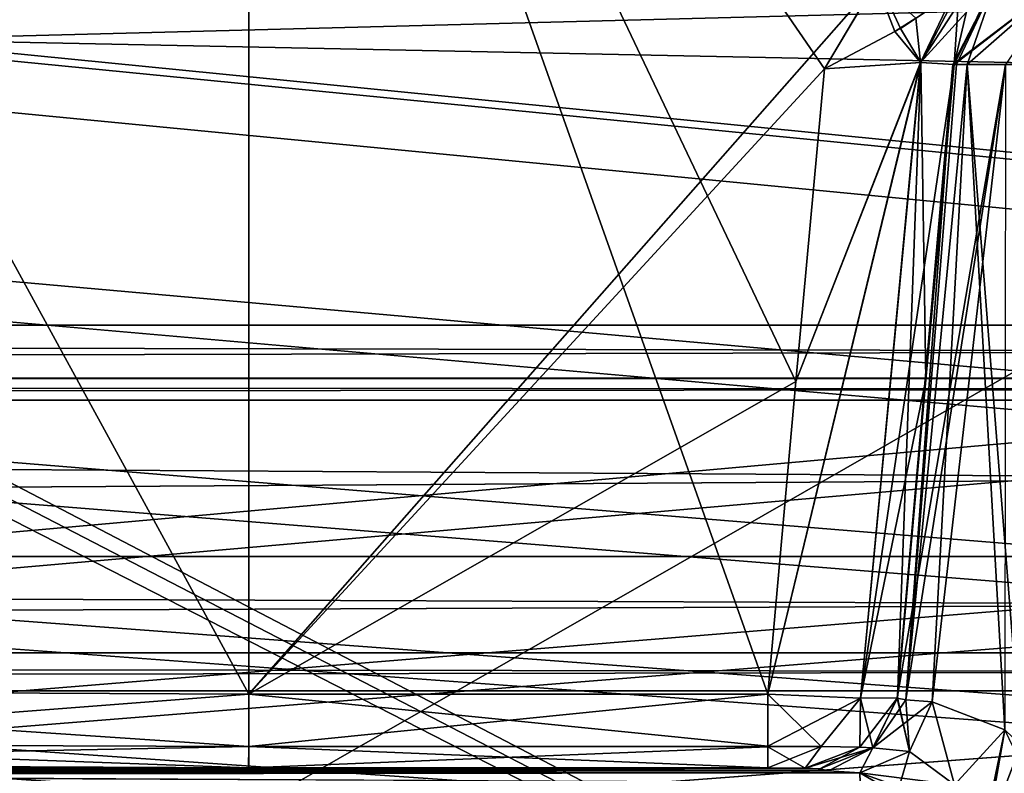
# Model space of a CAD drawing. Header units: inches. Extents: x -10 to 10, y -2.3 to 4.3.
# Tile 601 of 656: x -0.538 to -0.159, y -0.949 to -0.658. Entities that reach past the tile are written whole.
import ezdxf

# ---------------------------------------------------------------- set-up
doc = ezdxf.new("R2010")
doc.units = ezdxf.units.IN
doc.header["$LTSCALE"] = 65.185185
doc.header["$MEASUREMENT"] = 0
for name, color, linetype in [('11508', 7, 'CONTINUOUS'), ('11509', 7, 'CONTINUOUS'), ('11755', 7, 'CONTINUOUS'), ('11883', 7, 'CONTINUOUS'), ('12098', 7, 'CONTINUOUS'), ('12102', 7, 'CONTINUOUS'), ('12105', 7, 'CONTINUOUS'), ('12106', 7, 'CONTINUOUS'), ('12110', 7, 'CONTINUOUS'), ('1457', 7, 'CONTINUOUS'), ('1858', 7, 'CONTINUOUS'), ('1859', 7, 'CONTINUOUS'), ('1860', 7, 'CONTINUOUS'), ('1861', 7, 'CONTINUOUS'), ('1918', 7, 'CONTINUOUS'), ('196', 7, 'CONTINUOUS'), ('2524', 7, 'CONTINUOUS'), ('2526', 7, 'CONTINUOUS'), ('2561', 7, 'CONTINUOUS'), ('2594', 7, 'CONTINUOUS'), ('2597', 7, 'CONTINUOUS'), ('2598', 7, 'CONTINUOUS'), ('2599', 7, 'CONTINUOUS'), ('2600', 7, 'CONTINUOUS'), ('2601', 7, 'CONTINUOUS'), ('2608', 7, 'CONTINUOUS'), ('2609', 7, 'CONTINUOUS'), ('2610', 7, 'CONTINUOUS'), ('2611', 7, 'CONTINUOUS'), ('2616', 7, 'CONTINUOUS'), ('432', 7, 'CONTINUOUS'), ('765', 7, 'CONTINUOUS'), ('773', 7, 'CONTINUOUS'), ('774', 7, 'CONTINUOUS'), ('775', 7, 'CONTINUOUS'), ('776', 7, 'CONTINUOUS'), ('777', 7, 'CONTINUOUS'), ('778', 7, 'CONTINUOUS'), ('8095', 7, 'CONTINUOUS'), ('8096', 7, 'CONTINUOUS'), ('8097', 7, 'CONTINUOUS'), ('8585', 7, 'CONTINUOUS'), ('8594', 7, 'CONTINUOUS'), ('9749', 7, 'CONTINUOUS')]:
    doc.layers.add(name, color=color, linetype=linetype)

msp = doc.modelspace()

# ---------------------------------------------------------------- linework, layer by layer
at = {"layer": '11508', "linetype": 'Continuous'}
for points in [[(4.84, -0.805, 10.22545), (-4.84505, -0.805, 10.31968), (-4.84, -0.805, 10.22545), (4.84, -0.805, 10.22545)], [(4.84505, -0.805, 10.31968), (-4.84505, -0.805, 10.31968), (4.84, -0.805, 10.22545), (4.84505, -0.805, 10.31968)], [(-4.84505, -0.805, 4.73032), (4.84505, -0.805, 4.73032), (-4.84, -0.805, 4.82455), (-4.84505, -0.805, 4.73032)], [(-4.84, -0.805, 4.82455), (4.84505, -0.805, 4.73032), (4.84, -0.805, 4.82455), (-4.84, -0.805, 4.82455)]]:
    msp.add_3dface(points, dxfattribs=at)
at = {"layer": '11509', "linetype": 'Continuous'}
for points in [[(-4.84526, -0.77605, 4.70034), (4.84526, -0.77605, 4.70034), (4.84526, -0.79628, 4.70917), (-4.84526, -0.77605, 4.70034)], [(-4.84526, -0.77605, 4.70034), (4.84526, -0.79628, 4.70917), (-4.84526, -0.7966, 4.7095), (-4.84526, -0.77605, 4.70034)], [(4.84526, -0.79628, 4.70917), (4.84505, -0.805, 4.73032), (-4.84526, -0.7966, 4.7095), (4.84526, -0.79628, 4.70917)], [(4.84505, -0.805, 4.73032), (-4.84505, -0.805, 4.73032), (-4.84526, -0.7966, 4.7095), (4.84505, -0.805, 4.73032)]]:
    msp.add_3dface(points, dxfattribs=at)
at = {"layer": '11755', "linetype": 'Continuous'}
for points in [[(-4.84526, -0.79658, 10.34052), (4.84526, -0.77605, 10.34966), (-4.84526, -0.77605, 10.34966), (-4.84526, -0.79658, 10.34052)], [(4.84526, -0.79688, 10.3402), (4.84526, -0.77605, 10.34966), (-4.84526, -0.79658, 10.34052), (4.84526, -0.79688, 10.3402)], [(-4.84505, -0.805, 10.31968), (4.84526, -0.79688, 10.3402), (-4.84526, -0.79658, 10.34052), (-4.84505, -0.805, 10.31968)], [(-4.84505, -0.805, 10.31968), (4.84505, -0.805, 10.31968), (4.84526, -0.79688, 10.3402), (-4.84505, -0.805, 10.31968)]]:
    msp.add_3dface(points, dxfattribs=at)
at = {"layer": '11883', "linetype": 'Continuous'}
for points in [[(4.85211, -0.57994, 10.35651), (-4.85211, -0.57994, 10.35651), (4.84526, -0.77605, 10.34966), (4.85211, -0.57994, 10.35651)], [(4.84526, -0.77605, 10.34966), (-4.85211, -0.57994, 10.35651), (-4.84526, -0.77605, 10.34966), (4.84526, -0.77605, 10.34966)]]:
    msp.add_3dface(points, dxfattribs=at)
at = {"layer": '12098', "linetype": 'Continuous'}
for points in [[(4.84, -0.805, 4.82455), (4.84, -0.86526, 4.82244), (-4.84, -0.86526, 4.82244), (4.84, -0.805, 4.82455)], [(-4.84, -0.805, 4.82455), (4.84, -0.805, 4.82455), (-4.84, -0.86526, 4.82244), (-4.84, -0.805, 4.82455)]]:
    msp.add_3dface(points, dxfattribs=at)
at = {"layer": '12102', "linetype": 'Continuous'}
for points in [[(-4.84, -0.805, 10.22545), (-4.84, -0.86526, 10.22756), (4.84, -0.86526, 10.22756), (-4.84, -0.805, 10.22545)], [(4.84, -0.805, 10.22545), (-4.84, -0.805, 10.22545), (4.84, -0.86526, 10.22756), (4.84, -0.805, 10.22545)]]:
    msp.add_3dface(points, dxfattribs=at)
at = {"layer": '12105', "linetype": 'Continuous'}
for points in [[(-4.84, -0.917, 4.87241), (4.84, -0.917, 4.87241), (-4.84, -0.917, 10.17759), (-4.84, -0.917, 4.87241)], [(4.84, -0.917, 4.87241), (4.84, -0.917, 10.17759), (-4.84, -0.917, 10.17759), (4.84, -0.917, 4.87241)]]:
    msp.add_3dface(points, dxfattribs=at)
at = {"layer": '12106', "linetype": 'Continuous'}
for points in [[(4.84, -0.90236, 10.21294), (4.84, -0.86526, 10.22756), (-4.84, -0.90236, 10.21294), (4.84, -0.90236, 10.21294)], [(4.84, -0.86526, 10.22756), (-4.84, -0.86526, 10.22756), (-4.84, -0.90236, 10.21294), (4.84, -0.86526, 10.22756)], [(-4.84, -0.917, 10.17759), (4.84, -0.90236, 10.21294), (-4.84, -0.90236, 10.21294), (-4.84, -0.917, 10.17759)], [(4.84, -0.917, 10.17759), (4.84, -0.90236, 10.21294), (-4.84, -0.917, 10.17759), (4.84, -0.917, 10.17759)]]:
    msp.add_3dface(points, dxfattribs=at)
at = {"layer": '12110', "linetype": 'Continuous'}
for points in [[(-4.84, -0.90236, 4.83706), (-4.84, -0.86526, 4.82244), (4.84, -0.90236, 4.83706), (-4.84, -0.90236, 4.83706)], [(-4.84, -0.86526, 4.82244), (4.84, -0.86526, 4.82244), (4.84, -0.90236, 4.83706), (-4.84, -0.86526, 4.82244)], [(4.84, -0.917, 4.87241), (-4.84, -0.90236, 4.83706), (4.84, -0.90236, 4.83706), (4.84, -0.917, 4.87241)], [(4.84, -0.917, 4.87241), (-4.84, -0.917, 4.87241), (-4.84, -0.90236, 4.83706), (4.84, -0.917, 4.87241)]]:
    msp.add_3dface(points, dxfattribs=at)
at = {"layer": '1457', "linetype": 'Continuous'}
for points in [[(-0.85502, -0.94858, 2.78301), (-0.45005, -0.94667, 2.67395), (-0.81867, -0.94584, 2.62592), (-0.85502, -0.94858, 2.78301)], [(-0.25012, -0.94667, 2.67395), (-0.45005, -0.94667, 2.67395), (-0.85502, -0.94858, 2.78301), (-0.25012, -0.94667, 2.67395)], [(-0.23585, -0.94678, 2.67998), (-0.25012, -0.94667, 2.67395), (-0.85502, -0.94858, 2.78301), (-0.23585, -0.94678, 2.67998)], [(-0.23017, -0.94703, 2.69435), (-0.23585, -0.94678, 2.67998), (-0.85502, -0.94858, 2.78301), (-0.23017, -0.94703, 2.69435)], [(-0.22682, -0.94782, 2.73933), (-0.23017, -0.94703, 2.69435), (-0.85502, -0.94858, 2.78301), (-0.22682, -0.94782, 2.73933)], [(-0.45005, -0.94667, 2.67395), (-0.78713, -0.9451, 2.58356), (-0.81867, -0.94584, 2.62592), (-0.45005, -0.94667, 2.67395)], [(-0.21457, -0.95233, 2.99775), (-0.21477, -0.94857, 2.78279), (-0.85941, -0.9488, 2.79553), (-0.21457, -0.95233, 2.99775)], [(-0.85941, -0.9488, 2.79553), (-0.21477, -0.94857, 2.78279), (-0.85828, -0.94868, 2.78889), (-0.85941, -0.9488, 2.79553)], [(-0.85828, -0.94868, 2.78889), (-0.21477, -0.94857, 2.78279), (-0.85502, -0.94858, 2.78301), (-0.85828, -0.94868, 2.78889)], [(-0.21477, -0.94857, 2.78279), (-0.22682, -0.94782, 2.73933), (-0.85502, -0.94858, 2.78301), (-0.21477, -0.94857, 2.78279)]]:
    msp.add_3dface(points, dxfattribs=at)
at = {"layer": '1858', "linetype": 'Continuous'}
for points in [[(-0.45, -0.91825, -2.64452), (-0.77211, -0.91667, -2.55816), (-0.45, -0.355, -2.615), (-0.45, -0.91825, -2.64452)], [(-0.45, -0.355, -2.615), (-0.77211, -0.91667, -2.55816), (-0.7575, -0.355, -2.53261), (-0.45, -0.355, -2.615)]]:
    msp.add_3dface(points, dxfattribs=at)
at = {"layer": '1859', "linetype": 'Continuous'}
for points in [[(-0.45, -0.91825, -2.64452), (-0.45, -0.355, -2.615), (-0.20859, -0.64398, -2.63014), (-0.45, -0.91825, -2.64452)], [(-0.22839, -0.67739, -2.6319), (-0.45, -0.91825, -2.64452), (-0.20859, -0.64398, -2.63014), (-0.22839, -0.67739, -2.6319)], [(-0.23935, -0.79781, -2.63821), (-0.45, -0.91825, -2.64452), (-0.22839, -0.67739, -2.6319), (-0.23935, -0.79781, -2.63821)], [(-0.25012, -0.91825, -2.64452), (-0.45, -0.91825, -2.64452), (-0.23935, -0.79781, -2.63821), (-0.25012, -0.91825, -2.64452)]]:
    msp.add_3dface(points, dxfattribs=at)
at = {"layer": '1860', "linetype": 'Continuous'}
for points in [[(-0.21452, -0.91977, -2.65958), (-0.25012, -0.91825, -2.64452), (-0.19141, -0.67487, -2.6478), (-0.21452, -0.91977, -2.65958)], [(-0.25012, -0.91825, -2.64452), (-0.23935, -0.79781, -2.63821), (-0.19141, -0.67487, -2.6478), (-0.25012, -0.91825, -2.64452)], [(-0.23935, -0.79781, -2.63821), (-0.22839, -0.67739, -2.6319), (-0.19141, -0.67487, -2.6478), (-0.23935, -0.79781, -2.63821)], [(-0.17842, -0.67564, -2.68564), (-0.21452, -0.91977, -2.65958), (-0.19141, -0.67487, -2.6478), (-0.17842, -0.67564, -2.68564)], [(-0.18939, -0.79721, -2.69051), (-0.21452, -0.91977, -2.65958), (-0.17842, -0.67564, -2.68564), (-0.18939, -0.79721, -2.69051)], [(-0.20029, -0.91965, -2.69554), (-0.21452, -0.91977, -2.65958), (-0.18939, -0.79721, -2.69051), (-0.20029, -0.91965, -2.69554)]]:
    msp.add_3dface(points, dxfattribs=at)
at = {"layer": '1861', "linetype": 'Continuous'}
for points in [[(-0.19699, -0.92048, -2.73687), (-0.20035, -0.91974, -2.7), (-0.15861, -0.67564, -2.78296), (-0.19699, -0.92048, -2.73687)], [(-0.15861, -0.67564, -2.78296), (-0.20035, -0.91974, -2.7), (-0.17899, -0.67564, -2.7), (-0.15861, -0.67564, -2.78296)], [(-0.20035, -0.91974, -2.7), (-0.20029, -0.91965, -2.69554), (-0.17899, -0.67564, -2.7), (-0.20035, -0.91974, -2.7)], [(-0.20029, -0.91965, -2.69554), (-0.18939, -0.79721, -2.69051), (-0.17885, -0.67564, -2.69281), (-0.20029, -0.91965, -2.69554)], [(-0.17899, -0.67564, -2.7), (-0.20029, -0.91965, -2.69554), (-0.17885, -0.67564, -2.69281), (-0.17899, -0.67564, -2.7)], [(-0.18691, -0.92119, -2.7725), (-0.19699, -0.92048, -2.73687), (-0.15861, -0.67564, -2.78296), (-0.18691, -0.92119, -2.7725)], [(-0.18939, -0.79721, -2.69051), (-0.17842, -0.67564, -2.68564), (-0.17885, -0.67564, -2.69281), (-0.18939, -0.79721, -2.69051)], [(-0.15891, -0.93201, -2.82377), (-0.18691, -0.92119, -2.7725), (-0.15861, -0.67564, -2.78296), (-0.15891, -0.93201, -2.82377)]]:
    msp.add_3dface(points, dxfattribs=at)
at = {"layer": '1918', "linetype": 'Continuous'}
for points in [[(-0.92191, -0.63817, -4.47526), (-0.91869, -0.64808, -4.47474), (0.86929, -1.57343, -4.42625), (-0.92191, -0.63817, -4.47526)], [(-0.92191, -0.63817, -4.47526), (0.86929, -1.57343, -4.42625), (0.91724, -0.65843, -4.4742), (-0.92191, -0.63817, -4.47526)], [(-0.91869, -0.64808, -4.47474), (-0.91724, -0.65843, -4.4742), (0.86929, -1.57343, -4.42625), (-0.91869, -0.64808, -4.47474)], [(0.86929, -1.57343, -4.42625), (-0.91724, -0.65843, -4.4742), (-0.86929, -1.57343, -4.42625), (0.86929, -1.57343, -4.42625)]]:
    msp.add_3dface(points, dxfattribs=at)
at = {"layer": '196', "linetype": 'Continuous'}
for points in [[(8.57837, -1.57343, -4.62775), (-8.57837, -1.57343, -4.62775), (8.52935, -0.63817, -4.57874), (8.57837, -1.57343, -4.62775)], [(5.89693, -0.63817, -4.57874), (-8.57837, -1.57343, -4.62775), (5.12257, -0.63817, -4.57874), (5.89693, -0.63817, -4.57874)], [(-8.57837, -1.57343, -4.62775), (5.89693, -0.63817, -4.57874), (6.10307, -0.63817, -4.57874), (-8.57837, -1.57343, -4.62775)], [(5.12257, -0.63817, -4.57874), (-8.57837, -1.57343, -4.62775), (4.87743, -0.63817, -4.57874), (5.12257, -0.63817, -4.57874)], [(4.87743, -0.63817, -4.57874), (-8.57837, -1.57343, -4.62775), (4.10307, -0.63817, -4.57874), (4.87743, -0.63817, -4.57874)], [(4.10307, -0.63817, -4.57874), (-8.57837, -1.57343, -4.62775), (3.89693, -0.63817, -4.57874), (4.10307, -0.63817, -4.57874)], [(3.89693, -0.63817, -4.57874), (-8.57837, -1.57343, -4.62775), (3.12257, -0.63817, -4.57874), (3.89693, -0.63817, -4.57874)], [(3.12257, -0.63817, -4.57874), (-8.57837, -1.57343, -4.62775), (2.87743, -0.63817, -4.57874), (3.12257, -0.63817, -4.57874)], [(2.87743, -0.63817, -4.57874), (-8.57837, -1.57343, -4.62775), (2.10307, -0.63817, -4.57874), (2.87743, -0.63817, -4.57874)], [(2.10307, -0.63817, -4.57874), (-8.57837, -1.57343, -4.62775), (1.89693, -0.63817, -4.57874), (2.10307, -0.63817, -4.57874)], [(1.89693, -0.63817, -4.57874), (-8.57837, -1.57343, -4.62775), (-1.89693, -0.63817, -4.57874), (1.89693, -0.63817, -4.57874)], [(8.52935, -0.63817, -4.57874), (-8.57837, -1.57343, -4.62775), (7.12257, -0.63817, -4.57874), (8.52935, -0.63817, -4.57874)], [(7.12257, -0.63817, -4.57874), (-8.57837, -1.57343, -4.62775), (6.87743, -0.63817, -4.57874), (7.12257, -0.63817, -4.57874)], [(6.87743, -0.63817, -4.57874), (-8.57837, -1.57343, -4.62775), (6.10307, -0.63817, -4.57874), (6.87743, -0.63817, -4.57874)]]:
    msp.add_3dface(points, dxfattribs=at)
at = {"layer": '2524', "linetype": 'Continuous'}
for points in [[(-0.20777, -0.64288, 2.63009), (-0.45, -0.355, 2.615), (-0.22839, -0.67738, 2.6319), (-0.20777, -0.64288, 2.63009)], [(-0.22839, -0.67738, 2.6319), (-0.45, -0.355, 2.615), (-0.23935, -0.79781, 2.63821), (-0.22839, -0.67738, 2.6319)], [(-0.23935, -0.79781, 2.63821), (-0.45, -0.355, 2.615), (-0.25012, -0.91825, 2.64452), (-0.23935, -0.79781, 2.63821)], [(-0.25012, -0.91825, 2.64452), (-0.45, -0.355, 2.615), (-0.45, -0.91825, 2.64452), (-0.25012, -0.91825, 2.64452)]]:
    msp.add_3dface(points, dxfattribs=at)
at = {"layer": '2526', "linetype": 'Continuous'}
for points in [[(-0.20035, -0.91974, 2.7), (-0.19699, -0.92048, 2.73687), (-0.17899, -0.67564, 2.7), (-0.20035, -0.91974, 2.7)], [(-0.17885, -0.67564, 2.69281), (-0.20035, -0.91974, 2.7), (-0.17899, -0.67564, 2.7), (-0.17885, -0.67564, 2.69281)], [(-0.20029, -0.91965, 2.69554), (-0.20035, -0.91974, 2.7), (-0.17885, -0.67564, 2.69281), (-0.20029, -0.91965, 2.69554)], [(-0.18939, -0.79721, 2.69051), (-0.20029, -0.91965, 2.69554), (-0.17885, -0.67564, 2.69281), (-0.18939, -0.79721, 2.69051)], [(-0.19699, -0.92048, 2.73687), (-0.18691, -0.92119, 2.7725), (-0.17343, -0.67564, 2.74429), (-0.19699, -0.92048, 2.73687)], [(-0.17899, -0.67564, 2.7), (-0.19699, -0.92048, 2.73687), (-0.1776, -0.67564, 2.72232), (-0.17899, -0.67564, 2.7)], [(-0.1776, -0.67564, 2.72232), (-0.19699, -0.92048, 2.73687), (-0.17343, -0.67564, 2.74429), (-0.1776, -0.67564, 2.72232)], [(-0.17842, -0.67564, 2.68564), (-0.18939, -0.79721, 2.69051), (-0.17885, -0.67564, 2.69281), (-0.17842, -0.67564, 2.68564)], [(-0.18691, -0.92119, 2.7725), (-0.15891, -0.93201, 2.82377), (-0.17343, -0.67564, 2.74429), (-0.18691, -0.92119, 2.7725)], [(-0.15891, -0.93201, 2.82377), (-0.15271, -0.93784, 2.83213), (-0.17343, -0.67564, 2.74429), (-0.15891, -0.93201, 2.82377)], [(-0.17343, -0.67564, 2.74429), (-0.15271, -0.93784, 2.83213), (-0.13315, -0.67564, 2.81962), (-0.17343, -0.67564, 2.74429)]]:
    msp.add_3dface(points, dxfattribs=at)
at = {"layer": '2561', "linetype": 'Continuous'}
for points in [[(0.8742, -0.63817, 4.47526), (-0.82519, -1.57343, 4.42625), (-0.8742, -0.63817, 4.47526), (0.8742, -0.63817, 4.47526)], [(0.8742, -0.63817, 4.47526), (0.82519, -1.57343, 4.42625), (-0.82519, -1.57343, 4.42625), (0.8742, -0.63817, 4.47526)]]:
    msp.add_3dface(points, dxfattribs=at)
at = {"layer": '2594', "linetype": 'Continuous'}
for points in [[(-0.21477, -0.94857, 2.78279), (-0.21457, -0.95233, 2.99775), (-0.19559, -0.95975, 2.99762), (-0.21477, -0.94857, 2.78279)], [(-0.21477, -0.94857, 2.78279), (-0.19559, -0.95975, 2.99762), (-0.19964, -0.95398, 2.84031), (-0.21477, -0.94857, 2.78279)]]:
    msp.add_3dface(points, dxfattribs=at)
at = {"layer": '2597', "linetype": 'Continuous'}
for points in [[(-0.1783, -0.95319, 2.82415), (-0.18691, -0.92119, 2.7725), (-0.19566, -0.94037, 2.77555), (-0.1783, -0.95319, 2.82415)], [(-0.15891, -0.93201, 2.82377), (-0.18691, -0.92119, 2.7725), (-0.1783, -0.95319, 2.82415), (-0.15891, -0.93201, 2.82377)], [(-0.16737, -0.98025, 2.84789), (-0.15891, -0.93201, 2.82377), (-0.1783, -0.95319, 2.82415), (-0.16737, -0.98025, 2.84789)], [(-0.13685, -0.97778, 2.8532), (-0.15891, -0.93201, 2.82377), (-0.16737, -0.98025, 2.84789), (-0.13685, -0.97778, 2.8532)], [(-0.21477, -0.94857, 2.78279), (-0.1783, -0.95319, 2.82415), (-0.19566, -0.94037, 2.77555), (-0.21477, -0.94857, 2.78279)], [(-0.21477, -0.94857, 2.78279), (-0.19964, -0.95398, 2.84031), (-0.1783, -0.95319, 2.82415), (-0.21477, -0.94857, 2.78279)]]:
    msp.add_3dface(points, dxfattribs=at)
at = {"layer": '2598', "linetype": 'Continuous'}
for points in [[(-0.20035, -0.91974, 2.7), (-0.20029, -0.91965, 2.69554), (-0.20971, -0.93897, 2.69498), (-0.20035, -0.91974, 2.7)], [(-0.19699, -0.92048, 2.73687), (-0.20035, -0.91974, 2.7), (-0.20971, -0.93897, 2.69498), (-0.19699, -0.92048, 2.73687)], [(-0.18691, -0.92119, 2.7725), (-0.19699, -0.92048, 2.73687), (-0.20971, -0.93897, 2.69498), (-0.18691, -0.92119, 2.7725)], [(-0.19566, -0.94037, 2.77555), (-0.18691, -0.92119, 2.7725), (-0.20971, -0.93897, 2.69498), (-0.19566, -0.94037, 2.77555)], [(-0.23017, -0.94703, 2.69435), (-0.22682, -0.94782, 2.73933), (-0.20971, -0.93897, 2.69498), (-0.23017, -0.94703, 2.69435)], [(-0.22682, -0.94782, 2.73933), (-0.21477, -0.94857, 2.78279), (-0.20971, -0.93897, 2.69498), (-0.22682, -0.94782, 2.73933)], [(-0.21477, -0.94857, 2.78279), (-0.19566, -0.94037, 2.77555), (-0.20971, -0.93897, 2.69498), (-0.21477, -0.94857, 2.78279)]]:
    msp.add_3dface(points, dxfattribs=at)
at = {"layer": '2599', "linetype": 'Continuous'}
for points in [[(-0.25012, -0.91825, 2.64452), (-0.25012, -0.93854, 2.65393), (-0.22967, -0.93836, 2.65918), (-0.25012, -0.91825, 2.64452)], [(-0.25012, -0.91825, 2.64452), (-0.22967, -0.93836, 2.65918), (-0.21452, -0.91977, 2.65957), (-0.25012, -0.91825, 2.64452)], [(-0.22967, -0.93836, 2.65918), (-0.21481, -0.93862, 2.67436), (-0.21452, -0.91977, 2.65957), (-0.22967, -0.93836, 2.65918)], [(-0.21481, -0.93862, 2.67436), (-0.20971, -0.93897, 2.69498), (-0.21452, -0.91977, 2.65957), (-0.21481, -0.93862, 2.67436)], [(-0.20971, -0.93897, 2.69498), (-0.20029, -0.91965, 2.69554), (-0.21452, -0.91977, 2.65957), (-0.20971, -0.93897, 2.69498)], [(-0.25012, -0.93854, 2.65393), (-0.23585, -0.94678, 2.67998), (-0.22967, -0.93836, 2.65918), (-0.25012, -0.93854, 2.65393)], [(-0.25012, -0.94667, 2.67395), (-0.23585, -0.94678, 2.67998), (-0.25012, -0.93854, 2.65393), (-0.25012, -0.94667, 2.67395)], [(-0.22967, -0.93836, 2.65918), (-0.23585, -0.94678, 2.67998), (-0.21481, -0.93862, 2.67436), (-0.22967, -0.93836, 2.65918)], [(-0.23585, -0.94678, 2.67998), (-0.23017, -0.94703, 2.69435), (-0.21481, -0.93862, 2.67436), (-0.23585, -0.94678, 2.67998)], [(-0.23017, -0.94703, 2.69435), (-0.20971, -0.93897, 2.69498), (-0.21481, -0.93862, 2.67436), (-0.23017, -0.94703, 2.69435)]]:
    msp.add_3dface(points, dxfattribs=at)
at = {"layer": '2600', "linetype": 'Continuous'}
for points in [[(-0.25012, -0.91825, 2.64452), (-0.45, -0.91825, 2.64452), (-0.45, -0.93841, 2.65379), (-0.25012, -0.91825, 2.64452)], [(-0.25012, -0.93854, 2.65393), (-0.25012, -0.91825, 2.64452), (-0.45, -0.93841, 2.65379), (-0.25012, -0.93854, 2.65393)], [(-0.45005, -0.94667, 2.67395), (-0.25012, -0.93854, 2.65393), (-0.45, -0.93841, 2.65379), (-0.45005, -0.94667, 2.67395)], [(-0.45005, -0.94667, 2.67395), (-0.25012, -0.94667, 2.67395), (-0.25012, -0.93854, 2.65393), (-0.45005, -0.94667, 2.67395)]]:
    msp.add_3dface(points, dxfattribs=at)
at = {"layer": '2601', "linetype": 'Continuous'}
for points in [[(-0.45, -0.93841, 2.65379), (-0.45, -0.91825, 2.64452), (-0.77211, -0.91667, 2.55816), (-0.45, -0.93841, 2.65379)], [(-0.70012, -0.93754, 2.60404), (-0.45, -0.93841, 2.65379), (-0.77211, -0.91667, 2.55816), (-0.70012, -0.93754, 2.60404)], [(-0.78713, -0.9451, 2.58356), (-0.45005, -0.94667, 2.67395), (-0.70012, -0.93754, 2.60404), (-0.78713, -0.9451, 2.58356)], [(-0.45005, -0.94667, 2.67395), (-0.45, -0.93841, 2.65379), (-0.70012, -0.93754, 2.60404), (-0.45005, -0.94667, 2.67395)]]:
    msp.add_3dface(points, dxfattribs=at)
at = {"layer": '2608', "linetype": 'Continuous'}
for points in [[(-0.45, -0.91825, 2.64452), (-0.7575, -0.355, 2.53261), (-0.77211, -0.91667, 2.55816), (-0.45, -0.91825, 2.64452)], [(-0.45, -0.355, 2.615), (-0.7575, -0.355, 2.53261), (-0.45, -0.91825, 2.64452), (-0.45, -0.355, 2.615)]]:
    msp.add_3dface(points, dxfattribs=at)
at = {"layer": '2609', "linetype": 'Continuous'}
for points in [[(-0.23935, -0.79781, 2.63821), (-0.25012, -0.91825, 2.64452), (-0.19129, -0.67487, 2.64792), (-0.23935, -0.79781, 2.63821)], [(-0.25012, -0.91825, 2.64452), (-0.21452, -0.91977, 2.65957), (-0.19129, -0.67487, 2.64792), (-0.25012, -0.91825, 2.64452)], [(-0.22839, -0.67738, 2.6319), (-0.23935, -0.79781, 2.63821), (-0.19129, -0.67487, 2.64792), (-0.22839, -0.67738, 2.6319)], [(-0.21452, -0.91977, 2.65957), (-0.20029, -0.91965, 2.69554), (-0.19129, -0.67487, 2.64792), (-0.21452, -0.91977, 2.65957)], [(-0.20029, -0.91965, 2.69554), (-0.18939, -0.79721, 2.69051), (-0.19129, -0.67487, 2.64792), (-0.20029, -0.91965, 2.69554)], [(-0.18939, -0.79721, 2.69051), (-0.17842, -0.67564, 2.68564), (-0.19129, -0.67487, 2.64792), (-0.18939, -0.79721, 2.69051)]]:
    msp.add_3dface(points, dxfattribs=at)
at = {"layer": '2610', "linetype": 'Continuous'}
for points in [[(-0.17087, -0.64302, 2.64874), (-0.17842, -0.67564, 2.68564), (-0.16199, -0.64273, 2.68696), (-0.17087, -0.64302, 2.64874)], [(-0.17653, -0.64668, 2.64653), (-0.17842, -0.67564, 2.68564), (-0.17087, -0.64302, 2.64874), (-0.17653, -0.64668, 2.64653)], [(-0.19912, -0.66179, 2.63718), (-0.19129, -0.67487, 2.64792), (-0.17653, -0.64668, 2.64653), (-0.19912, -0.66179, 2.63718)], [(-0.19129, -0.67487, 2.64792), (-0.17842, -0.67564, 2.68564), (-0.17653, -0.64668, 2.64653), (-0.19129, -0.67487, 2.64792)], [(-0.22839, -0.67738, 2.6319), (-0.19129, -0.67487, 2.64792), (-0.19912, -0.66179, 2.63718), (-0.22839, -0.67738, 2.6319)]]:
    msp.add_3dface(points, dxfattribs=at)
at = {"layer": '2611', "linetype": 'Continuous'}
for points in [[(-0.20777, -0.64288, 2.63009), (-0.22839, -0.67738, 2.6319), (-0.19912, -0.66179, 2.63718), (-0.20777, -0.64288, 2.63009)], [(-0.20777, -0.64288, 2.63009), (-0.19912, -0.66179, 2.63718), (-0.17653, -0.64668, 2.64653), (-0.20777, -0.64288, 2.63009)]]:
    msp.add_3dface(points, dxfattribs=at)
at = {"layer": '2616', "linetype": 'Continuous'}
for points in [[(-0.17885, -0.67564, 2.69281), (-0.17899, -0.67564, 2.7), (-0.16199, -0.64273, 2.68696), (-0.17885, -0.67564, 2.69281)], [(-0.17899, -0.67564, 2.7), (-0.1776, -0.67564, 2.72232), (-0.16199, -0.64273, 2.68696), (-0.17899, -0.67564, 2.7)], [(-0.17842, -0.67564, 2.68564), (-0.17885, -0.67564, 2.69281), (-0.16199, -0.64273, 2.68696), (-0.17842, -0.67564, 2.68564)], [(-0.1776, -0.67564, 2.72232), (-0.17343, -0.67564, 2.74429), (-0.16199, -0.64273, 2.68696), (-0.1776, -0.67564, 2.72232)], [(-0.16199, -0.64273, 2.68696), (-0.17343, -0.67564, 2.74429), (-0.1363, -0.64314, 2.78933), (-0.16199, -0.64273, 2.68696)], [(-0.17343, -0.67564, 2.74429), (-0.13315, -0.67564, 2.81962), (-0.1363, -0.64314, 2.78933), (-0.17343, -0.67564, 2.74429)]]:
    msp.add_3dface(points, dxfattribs=at)
at = {"layer": '432', "linetype": 'Continuous'}
for points in [[(-1.12257, -0.63817, 4.57874), (8.57837, -1.57343, 4.62775), (-1.08189, -0.62096, 4.57784), (-1.12257, -0.63817, 4.57874)], [(-1.08189, -0.62096, 4.57784), (8.57837, -1.57343, 4.62775), (-0.87743, -0.63817, 4.57874), (-1.08189, -0.62096, 4.57784)], [(-8.57837, -1.57343, 4.62775), (8.57837, -1.57343, 4.62775), (-8.52935, -0.63817, 4.57874), (-8.57837, -1.57343, 4.62775)], [(-8.52935, -0.63817, 4.57874), (8.57837, -1.57343, 4.62775), (-7.12257, -0.63817, 4.57874), (-8.52935, -0.63817, 4.57874)], [(-7.12257, -0.63817, 4.57874), (8.57837, -1.57343, 4.62775), (-6.87743, -0.63817, 4.57874), (-7.12257, -0.63817, 4.57874)], [(-6.87743, -0.63817, 4.57874), (8.57837, -1.57343, 4.62775), (-6.10307, -0.63817, 4.57874), (-6.87743, -0.63817, 4.57874)], [(-6.10307, -0.63817, 4.57874), (8.57837, -1.57343, 4.62775), (-5.89693, -0.63817, 4.57874), (-6.10307, -0.63817, 4.57874)], [(-5.89693, -0.63817, 4.57874), (8.57837, -1.57343, 4.62775), (-5.12257, -0.63817, 4.57874), (-5.89693, -0.63817, 4.57874)], [(-5.12257, -0.63817, 4.57874), (8.57837, -1.57343, 4.62775), (-4.87743, -0.63817, 4.57874), (-5.12257, -0.63817, 4.57874)], [(-4.87743, -0.63817, 4.57874), (8.57837, -1.57343, 4.62775), (-4.10307, -0.63817, 4.57874), (-4.87743, -0.63817, 4.57874)], [(8.57837, -1.57343, 4.62775), (-3.89693, -0.63817, 4.57874), (-4.10307, -0.63817, 4.57874), (8.57837, -1.57343, 4.62775)], [(-3.89693, -0.63817, 4.57874), (8.57837, -1.57343, 4.62775), (-3.12257, -0.63817, 4.57874), (-3.89693, -0.63817, 4.57874)], [(-3.12257, -0.63817, 4.57874), (8.57837, -1.57343, 4.62775), (-2.87743, -0.63817, 4.57874), (-3.12257, -0.63817, 4.57874)], [(-2.87743, -0.63817, 4.57874), (8.57837, -1.57343, 4.62775), (-2.10307, -0.63817, 4.57874), (-2.87743, -0.63817, 4.57874)], [(-2.10307, -0.63817, 4.57874), (8.57837, -1.57343, 4.62775), (-1.89693, -0.63817, 4.57874), (-2.10307, -0.63817, 4.57874)], [(-1.89693, -0.63817, 4.57874), (8.57837, -1.57343, 4.62775), (-1.12257, -0.63817, 4.57874), (-1.89693, -0.63817, 4.57874)], [(-0.87743, -0.63817, 4.57874), (8.57837, -1.57343, 4.62775), (0.87743, -0.63817, 4.57874), (-0.87743, -0.63817, 4.57874)]]:
    msp.add_3dface(points, dxfattribs=at)
at = {"layer": '765', "linetype": 'Continuous'}
for points in [[(-0.83798, -0.9481, -2.75574), (-0.8141, -0.94651, -2.66454), (-0.22682, -0.94782, -2.73932), (-0.83798, -0.9481, -2.75574)], [(-0.45002, -0.94667, -2.67395), (-0.8141, -0.94651, -2.66454), (-0.7866, -0.9451, -2.58385), (-0.45002, -0.94667, -2.67395)], [(-0.22682, -0.94782, -2.73932), (-0.8141, -0.94651, -2.66454), (-0.23017, -0.94703, -2.69435), (-0.22682, -0.94782, -2.73932)], [(-0.23017, -0.94703, -2.69435), (-0.8141, -0.94651, -2.66454), (-0.23585, -0.94678, -2.67998), (-0.23017, -0.94703, -2.69435)], [(-0.23585, -0.94678, -2.67998), (-0.8141, -0.94651, -2.66454), (-0.45002, -0.94667, -2.67395), (-0.23585, -0.94678, -2.67998)], [(-0.25012, -0.94667, -2.67395), (-0.23585, -0.94678, -2.67998), (-0.45002, -0.94667, -2.67395), (-0.25012, -0.94667, -2.67395)], [(-0.90349, -0.94929, -2.82359), (-0.83798, -0.9481, -2.75574), (-0.21477, -0.94857, -2.78279), (-0.90349, -0.94929, -2.82359)], [(-0.21457, -0.95233, -2.99775), (-0.90349, -0.94929, -2.82359), (-0.21477, -0.94857, -2.78279), (-0.21457, -0.95233, -2.99775)], [(-0.21477, -0.94857, -2.78279), (-0.83798, -0.9481, -2.75574), (-0.22682, -0.94782, -2.73932), (-0.21477, -0.94857, -2.78279)]]:
    msp.add_3dface(points, dxfattribs=at)
at = {"layer": '773', "linetype": 'Continuous'}
for points in [[(-0.45, -0.91825, -2.64452), (-0.70046, -0.93754, -2.6039), (-0.77211, -0.91667, -2.55816), (-0.45, -0.91825, -2.64452)], [(-0.45, -0.93844, -2.65383), (-0.70046, -0.93754, -2.6039), (-0.45, -0.91825, -2.64452), (-0.45, -0.93844, -2.65383)], [(-0.45, -0.93844, -2.65383), (-0.7866, -0.9451, -2.58385), (-0.70046, -0.93754, -2.6039), (-0.45, -0.93844, -2.65383)], [(-0.45002, -0.94667, -2.67395), (-0.7866, -0.9451, -2.58385), (-0.45, -0.93844, -2.65383), (-0.45002, -0.94667, -2.67395)]]:
    msp.add_3dface(points, dxfattribs=at)
at = {"layer": '774', "linetype": 'Continuous'}
for points in [[(-0.45, -0.93844, -2.65383), (-0.45, -0.91825, -2.64452), (-0.25012, -0.93824, -2.65362), (-0.45, -0.93844, -2.65383)], [(-0.25012, -0.93824, -2.65362), (-0.45, -0.91825, -2.64452), (-0.25012, -0.91825, -2.64452), (-0.25012, -0.93824, -2.65362)], [(-0.25012, -0.94667, -2.67395), (-0.45002, -0.94667, -2.67395), (-0.45, -0.93844, -2.65383), (-0.25012, -0.94667, -2.67395)], [(-0.25012, -0.94667, -2.67395), (-0.45, -0.93844, -2.65383), (-0.25012, -0.93824, -2.65362), (-0.25012, -0.94667, -2.67395)]]:
    msp.add_3dface(points, dxfattribs=at)
at = {"layer": '775', "linetype": 'Continuous'}
for points in [[(-0.25012, -0.93824, -2.65362), (-0.25012, -0.91825, -2.64452), (-0.21452, -0.91977, -2.65958), (-0.25012, -0.93824, -2.65362)], [(-0.22964, -0.93836, -2.6592), (-0.25012, -0.93824, -2.65362), (-0.21452, -0.91977, -2.65958), (-0.22964, -0.93836, -2.6592)], [(-0.21479, -0.93862, -2.67439), (-0.22964, -0.93836, -2.6592), (-0.21452, -0.91977, -2.65958), (-0.21479, -0.93862, -2.67439)], [(-0.20971, -0.93897, -2.69498), (-0.21479, -0.93862, -2.67439), (-0.20029, -0.91965, -2.69554), (-0.20971, -0.93897, -2.69498)], [(-0.20029, -0.91965, -2.69554), (-0.21479, -0.93862, -2.67439), (-0.21452, -0.91977, -2.65958), (-0.20029, -0.91965, -2.69554)], [(-0.25012, -0.94667, -2.67395), (-0.25012, -0.93824, -2.65362), (-0.22964, -0.93836, -2.6592), (-0.25012, -0.94667, -2.67395)], [(-0.23585, -0.94678, -2.67998), (-0.25012, -0.94667, -2.67395), (-0.22964, -0.93836, -2.6592), (-0.23585, -0.94678, -2.67998)], [(-0.21479, -0.93862, -2.67439), (-0.23585, -0.94678, -2.67998), (-0.22964, -0.93836, -2.6592), (-0.21479, -0.93862, -2.67439)], [(-0.20971, -0.93897, -2.69498), (-0.23585, -0.94678, -2.67998), (-0.21479, -0.93862, -2.67439), (-0.20971, -0.93897, -2.69498)], [(-0.23017, -0.94703, -2.69435), (-0.23585, -0.94678, -2.67998), (-0.20971, -0.93897, -2.69498), (-0.23017, -0.94703, -2.69435)]]:
    msp.add_3dface(points, dxfattribs=at)
at = {"layer": '776', "linetype": 'Continuous'}
for points in [[(-0.20971, -0.93897, -2.69498), (-0.20029, -0.91965, -2.69554), (-0.19562, -0.94032, -2.77553), (-0.20971, -0.93897, -2.69498)], [(-0.20035, -0.91974, -2.7), (-0.19562, -0.94032, -2.77553), (-0.20029, -0.91965, -2.69554), (-0.20035, -0.91974, -2.7)], [(-0.19699, -0.92048, -2.73687), (-0.19562, -0.94032, -2.77553), (-0.20035, -0.91974, -2.7), (-0.19699, -0.92048, -2.73687)], [(-0.18691, -0.92119, -2.7725), (-0.19562, -0.94032, -2.77553), (-0.19699, -0.92048, -2.73687), (-0.18691, -0.92119, -2.7725)], [(-0.22682, -0.94782, -2.73932), (-0.23017, -0.94703, -2.69435), (-0.20971, -0.93897, -2.69498), (-0.22682, -0.94782, -2.73932)], [(-0.21477, -0.94857, -2.78279), (-0.22682, -0.94782, -2.73932), (-0.20971, -0.93897, -2.69498), (-0.21477, -0.94857, -2.78279)], [(-0.21477, -0.94857, -2.78279), (-0.20971, -0.93897, -2.69498), (-0.19562, -0.94032, -2.77553), (-0.21477, -0.94857, -2.78279)]]:
    msp.add_3dface(points, dxfattribs=at)
at = {"layer": '777', "linetype": 'Continuous'}
for points in [[(-0.19562, -0.94032, -2.77553), (-0.18691, -0.92119, -2.7725), (-0.1783, -0.95318, -2.82415), (-0.19562, -0.94032, -2.77553)], [(-0.18691, -0.92119, -2.7725), (-0.15891, -0.93201, -2.82377), (-0.1783, -0.95318, -2.82415), (-0.18691, -0.92119, -2.7725)], [(-0.15891, -0.93201, -2.82377), (-0.16898, -0.98022, -2.84856), (-0.1783, -0.95318, -2.82415), (-0.15891, -0.93201, -2.82377)], [(-0.15271, -0.93783, -2.83212), (-0.16898, -0.98022, -2.84856), (-0.15891, -0.93201, -2.82377), (-0.15271, -0.93783, -2.83212)], [(-0.13685, -0.97777, -2.8532), (-0.16898, -0.98022, -2.84856), (-0.15271, -0.93783, -2.83212), (-0.13685, -0.97777, -2.8532)], [(-0.21477, -0.94857, -2.78279), (-0.19562, -0.94032, -2.77553), (-0.19964, -0.95398, -2.84031), (-0.21477, -0.94857, -2.78279)], [(-0.19562, -0.94032, -2.77553), (-0.1783, -0.95318, -2.82415), (-0.19964, -0.95398, -2.84031), (-0.19562, -0.94032, -2.77553)]]:
    msp.add_3dface(points, dxfattribs=at)
at = {"layer": '778', "linetype": 'Continuous'}
msp.add_3dface([(-0.21457, -0.95233, -2.99775), (-0.21477, -0.94857, -2.78279), (-0.19964, -0.95398, -2.84031), (-0.21457, -0.95233, -2.99775)], dxfattribs=at)
at = {"layer": '8095', "linetype": 'Continuous'}
for points in [[(-0.19141, -0.67487, -2.6478), (-0.17085, -0.64302, -2.64879), (-0.16288, -0.64355, -2.68689), (-0.19141, -0.67487, -2.6478)], [(-0.17085, -0.64302, -2.64879), (-0.19141, -0.67487, -2.6478), (-0.1787, -0.64824, -2.64579), (-0.17085, -0.64302, -2.64879)], [(-0.17842, -0.67564, -2.68564), (-0.19141, -0.67487, -2.6478), (-0.16288, -0.64355, -2.68689), (-0.17842, -0.67564, -2.68564)], [(-0.1787, -0.64824, -2.64579), (-0.19141, -0.67487, -2.6478), (-0.19318, -0.65791, -2.63942), (-0.1787, -0.64824, -2.64579)], [(-0.19318, -0.65791, -2.63942), (-0.19141, -0.67487, -2.6478), (-0.2013, -0.66298, -2.63636), (-0.19318, -0.65791, -2.63942)], [(-0.19141, -0.67487, -2.6478), (-0.22839, -0.67739, -2.6319), (-0.2013, -0.66298, -2.63636), (-0.19141, -0.67487, -2.6478)]]:
    msp.add_3dface(points, dxfattribs=at)
at = {"layer": '8096', "linetype": 'Continuous'}
for points in [[(-0.22839, -0.67739, -2.6319), (-0.20859, -0.64398, -2.63014), (-0.2013, -0.66298, -2.63636), (-0.22839, -0.67739, -2.6319)], [(-0.20859, -0.64398, -2.63014), (-0.19318, -0.65791, -2.63942), (-0.2013, -0.66298, -2.63636), (-0.20859, -0.64398, -2.63014)]]:
    msp.add_3dface(points, dxfattribs=at)
at = {"layer": '8097', "linetype": 'Continuous'}
for points in [[(-0.15861, -0.67564, -2.78296), (-0.17899, -0.67564, -2.7), (-0.1363, -0.64314, -2.78933), (-0.15861, -0.67564, -2.78296)], [(-0.17899, -0.67564, -2.7), (-0.17885, -0.67564, -2.69281), (-0.1363, -0.64314, -2.78933), (-0.17899, -0.67564, -2.7)], [(-0.17885, -0.67564, -2.69281), (-0.17842, -0.67564, -2.68564), (-0.1363, -0.64314, -2.78933), (-0.17885, -0.67564, -2.69281)], [(-0.17842, -0.67564, -2.68564), (-0.16288, -0.64355, -2.68689), (-0.1363, -0.64314, -2.78933), (-0.17842, -0.67564, -2.68564)]]:
    msp.add_3dface(points, dxfattribs=at)
at = {"layer": '8585', "linetype": 'Continuous'}
for points in [[(-2.79289, 0.895, 13.9861), (2.79289, 0.895, 13.9861), (-2.79289, -2.305, 13.9861), (-2.79289, 0.895, 13.9861)], [(-2.79289, -2.305, 13.9861), (2.79289, 0.895, 13.9861), (2.79289, -2.305, 13.9861), (-2.79289, -2.305, 13.9861)]]:
    msp.add_3dface(points, dxfattribs=at)
at = {"layer": '8594', "linetype": 'Continuous'}
for points in [[(-2.79289, -2.305, 14.1431), (2.79289, -2.305, 14.1431), (-2.79289, 0.895, 14.1431), (-2.79289, -2.305, 14.1431)], [(-2.79289, 0.895, 14.1431), (2.79289, -2.305, 14.1431), (2.79289, 0.895, 14.1431), (-2.79289, 0.895, 14.1431)]]:
    msp.add_3dface(points, dxfattribs=at)
at = {"layer": '9749', "linetype": 'Continuous'}
for points in [[(-4.84526, -0.77605, 4.70034), (-2.7355, -0.57994, 4.69349), (2.62939, -0.41025, 4.68756), (-4.84526, -0.77605, 4.70034)], [(2.66137, -0.49967, 4.69069), (-4.84526, -0.77605, 4.70034), (2.62939, -0.41025, 4.68756), (2.66137, -0.49967, 4.69069)], [(2.7355, -0.57994, 4.69349), (-4.84526, -0.77605, 4.70034), (2.66137, -0.49967, 4.69069), (2.7355, -0.57994, 4.69349)], [(4.84526, -0.77605, 4.70034), (-4.84526, -0.77605, 4.70034), (2.7355, -0.57994, 4.69349), (4.84526, -0.77605, 4.70034)]]:
    msp.add_3dface(points, dxfattribs=at)

doc.saveas('drawing.dxf')
